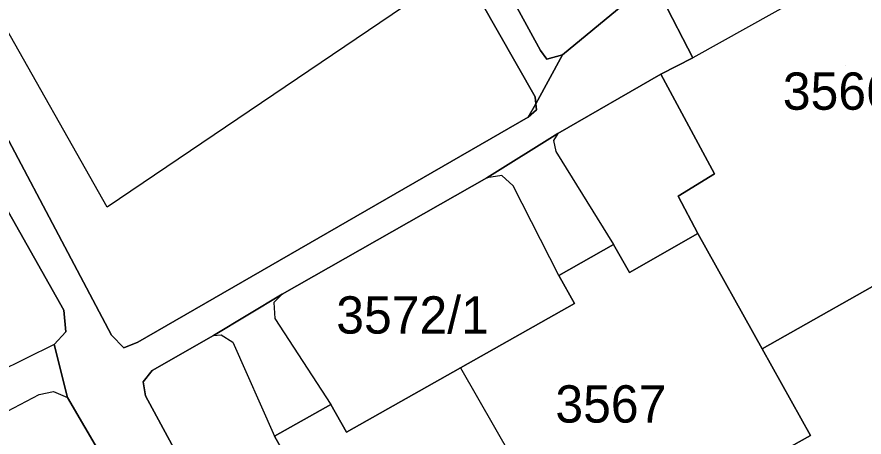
# Model space of a CAD drawing. Extents: x -262715 to -259381, y -1237238 to -1231182.
# Drawn here: x -261528.61 to -261483.2, y -1236010.33 to -1235987.81 of the extents above; entities that cross this region are included whole.
import ezdxf

# ---------------------------------------------------------------- set-up
doc = ezdxf.new("R2010")
doc.units = 0
for name, color, linetype in [('body_kn', 7, 'Continuous'), ('kladpar_druhypozemkov', 7, 'Continuous'), ('kladpar_hranice', 7, 'Continuous'), ('kladpar_parcelnecisla', 7, 'Continuous'), ('kladpar_plochy', 7, 'Continuous'), ('zappar_hrandruhpozemk', 7, 'Continuous')]:
    doc.layers.add(name, color=color, linetype=linetype)

msp = doc.modelspace()

# ---------------------------------------------------------------- linework, layer by layer
at = {"layer": 'body_kn'}
for p, q in [((-261500.55, -1235989.62), (-261500.55, -1235989.62)), ((-261500.2, -1235990.08), (-261500.2, -1235990.08)), ((-261499.36, -1235989.85), (-261499.36, -1235989.85)), ((-261492.38, -1235990), (-261492.38, -1235990)), ((-261492.38, -1235990), (-261492.38, -1235990)), ((-261494.1, -1235990.89), (-261494.1, -1235990.89)), ((-261494.1, -1235990.89), (-261494.1, -1235990.89)), ((-261500.84, -1235992.1), (-261500.84, -1235992.1)), ((-261500.8, -1235992.47), (-261500.8, -1235992.47)), ((-261500.77, -1235992.79), (-261500.77, -1235992.79)), ((-261501.2, -1235993.19), (-261501.2, -1235993.19)), ((-261499.61, -1235994.07), (-261499.61, -1235994.07)), ((-261499.61, -1235994.07), (-261499.61, -1235994.07)), ((-261499.85, -1235994.43), (-261499.85, -1235994.43)), ((-261499.73, -1235995.03), (-261499.73, -1235995.03)), ((-261503.43, -1235996.44), (-261503.43, -1235996.44)), ((-261502.62, -1235996.32), (-261502.62, -1235996.32)), ((-261491.22, -1235996.23), (-261491.22, -1235996.23)), ((-261502.02, -1235996.86), (-261502.02, -1235996.86)), ((-261493.17, -1235997.42), (-261493.17, -1235997.42)), ((-261523.77, -1235998.01), (-261523.77, -1235998.01)), ((-261492.11, -1235999.43), (-261492.11, -1235999.43)), ((-261492.11, -1235999.43), (-261492.11, -1235999.43)), ((-261496.63, -1236000.02), (-261496.63, -1236000.02)), ((-261495.78, -1236001.51), (-261495.78, -1236001.51)), ((-261499.56, -1236001.68), (-261499.56, -1236001.68)), ((-261499.56, -1236001.68), (-261499.56, -1236001.68)), ((-261514.4, -1236002.67), (-261514.4, -1236002.67)), ((-261514.4, -1236002.67), (-261514.4, -1236002.67)), ((-261514.84, -1236003.12), (-261514.84, -1236003.12)), ((-261498.72, -1236003.17), (-261498.72, -1236003.17)), ((-261526.1, -1236003.53), (-261526.1, -1236003.53)), ((-261514.79, -1236003.98), (-261514.79, -1236003.98)), ((-261525.99, -1236004.7), (-261525.99, -1236004.7)), ((-261523.55, -1236004.88), (-261523.55, -1236004.88)), ((-261518.08, -1236004.89), (-261518.08, -1236004.89)), ((-261518.08, -1236004.89), (-261518.08, -1236004.89)), ((-261517.66, -1236004.85), (-261517.66, -1236004.85)), ((-261526.62, -1236005.37), (-261526.62, -1236005.37)), ((-261526.62, -1236005.37), (-261526.62, -1236005.37)), ((-261522.88, -1236005.56), (-261522.88, -1236005.56)), ((-261522.13, -1236005.25), (-261522.13, -1236005.25)), ((-261517.04, -1236005.24), (-261517.04, -1236005.24)), ((-261488.67, -1236005.61), (-261488.67, -1236005.61)), ((-261521.37, -1236006.77), (-261521.37, -1236006.77)), ((-261504.83, -1236006.62), (-261504.83, -1236006.62)), ((-261504.83, -1236006.62), (-261504.83, -1236006.62)), ((-261521.84, -1236007.37), (-261521.84, -1236007.37)), ((-261527.42, -1236008.06), (-261527.42, -1236008.06)), ((-261526.66, -1236007.9), (-261526.66, -1236007.9)), ((-261525.91, -1236008.21), (-261525.91, -1236008.21)), ((-261521.72, -1236008.13), (-261521.72, -1236008.13)), ((-261511.78, -1236008.59), (-261511.78, -1236008.59)), ((-261510.94, -1236010.07), (-261510.94, -1236010.07)), ((-261514.8, -1236010.29), (-261514.8, -1236010.29)), ((-261486.07, -1236010.26), (-261486.07, -1236010.26))]:
    msp.add_line(p, q, dxfattribs=at)
at = {"layer": 'kladpar_druhypozemkov'}
for p, q in [((-261484.21, -1235990.43), (-261484.21, -1235990.43)), ((-261507.28, -1236003.08), (-261507.28, -1236003.08)), ((-261496.71, -1236007.67), (-261496.71, -1236007.67))]:
    msp.add_line(p, q, dxfattribs=at)
at = {"layer": 'kladpar_hranice'}
for points in [[(-261576.65, -1235909.14), (-261562.34, -1235934.38), (-261541.17, -1235971.75), (-261540.25, -1235973.27), (-261523.55, -1236004.88), (-261522.88, -1236005.56), (-261522.13, -1236005.25), (-261501.2, -1235993.19), (-261500.8, -1235992.47), (-261499.36, -1235989.85), (-261496.11, -1235987.16), (-261494.56, -1235986.29), (-261494.01, -1235986.84), (-261492.38, -1235990)], [(-261540.46, -1235921.96), (-261527.77, -1235944.43), (-261522.17, -1235954.47), (-261521.38, -1235955.88), (-261520.63, -1235957.14), (-261519.51, -1235959.03), (-261505.56, -1235983.78), (-261504.77, -1235985.18), (-261500.84, -1235992.1), (-261500.8, -1235992.47), (-261500.77, -1235992.79), (-261501.2, -1235993.19), (-261522.13, -1236005.25), (-261522.88, -1236005.56), (-261523.55, -1236004.88), (-261540.25, -1235973.27), (-261541.17, -1235971.75), (-261562.34, -1235934.38), (-261540.46, -1235921.96)], [(-261522.1, -1235940.77), (-261517.84, -1235948.38), (-261516.51, -1235950.74), (-261513.4, -1235956.3), (-261509.28, -1235963.64), (-261508.01, -1235965.92), (-261504.82, -1235971.61), (-261500.71, -1235978.95), (-261499.46, -1235981.19), (-261496.11, -1235987.16), (-261499.36, -1235989.85), (-261500.2, -1235990.08), (-261500.55, -1235989.62), (-261503.36, -1235984.46), (-261505.64, -1235980.56), (-261511.92, -1235969.41), (-261514.11, -1235965.51), (-261520.48, -1235954.09), (-261522.6, -1235950.25), (-261526.39, -1235943.66)], [(-261492.38, -1235990), (-261494.1, -1235990.89), (-261499.61, -1235994.07), (-261503.43, -1235996.44), (-261514.4, -1236002.67), (-261518.08, -1236004.89), (-261521.37, -1236006.77), (-261521.84, -1236007.37), (-261521.72, -1236008.13), (-261517.62, -1236015.72), (-261520.5, -1236017.47), (-261521.5, -1236015.74), (-261525.91, -1236008.21), (-261526.62, -1236005.37), (-261525.99, -1236004.7), (-261526.1, -1236003.53), (-261532.64, -1235991.98), (-261534.69, -1235988.46), (-261540.96, -1235977.2), (-261543.16, -1235973.32), (-261550.16, -1235960.82), (-261552.07, -1235957.61), (-261558.9, -1235945.51), (-261560.94, -1235942.05)], [(-261560.94, -1235942.05), (-261558.9, -1235945.51), (-261552.07, -1235957.61), (-261550.16, -1235960.82), (-261543.16, -1235973.32), (-261540.96, -1235977.2), (-261534.69, -1235988.46), (-261532.64, -1235991.98), (-261526.1, -1236003.53), (-261525.99, -1236004.7), (-261526.62, -1236005.37), (-261525.91, -1236008.21), (-261521.5, -1236015.74)], [(-261526.39, -1235943.66), (-261522.6, -1235950.25), (-261520.48, -1235954.09), (-261514.11, -1235965.51), (-261511.92, -1235969.41), (-261505.64, -1235980.56), (-261503.36, -1235984.46), (-261500.55, -1235989.62), (-261500.2, -1235990.08), (-261499.36, -1235989.85), (-261500.8, -1235992.47), (-261501.2, -1235993.19), (-261500.77, -1235992.79), (-261500.8, -1235992.47), (-261500.84, -1235992.1), (-261504.77, -1235985.18), (-261505.56, -1235983.78), (-261519.51, -1235959.03), (-261520.63, -1235957.14), (-261521.38, -1235955.88), (-261522.17, -1235954.47), (-261527.77, -1235944.43)], [(-261484.58, -1235980.24), (-261482.18, -1235984.32), (-261480.67, -1235987.1), (-261481.03, -1235987.47), (-261480.02, -1235989.46), (-261477.79, -1235988.21), (-261472.97, -1235996.74), (-261488.67, -1236005.61), (-261492.11, -1235999.43), (-261493.17, -1235997.42), (-261491.22, -1235996.23), (-261494.1, -1235990.89), (-261492.38, -1235990), (-261494.01, -1235986.84), (-261494.56, -1235986.29), (-261485.08, -1235980.98), (-261484.58, -1235980.24)], [(-261494.1, -1235990.89), (-261491.22, -1235996.23), (-261493.17, -1235997.42), (-261492.11, -1235999.43), (-261495.78, -1236001.51), (-261496.63, -1236000.02), (-261499.56, -1236001.68), (-261498.72, -1236003.17), (-261504.83, -1236006.62), (-261510.94, -1236010.07), (-261511.78, -1236008.59), (-261514.8, -1236010.29), (-261513.96, -1236011.78), (-261517.63, -1236013.86), (-261516.83, -1236015.27), (-261517.62, -1236015.72), (-261521.72, -1236008.13), (-261521.84, -1236007.37), (-261521.37, -1236006.77), (-261518.08, -1236004.89), (-261514.4, -1236002.67), (-261503.43, -1235996.44), (-261499.61, -1235994.07), (-261494.1, -1235990.89)], [(-261463.57, -1236009.37), (-261485.2, -1236020.94), (-261487.28, -1236022.03), (-261499.39, -1236028.24), (-261504.09, -1236030.72), (-261507.13, -1236032.4), (-261507.69, -1236032.39), (-261508.35, -1236031.82), (-261512.13, -1236025.97), (-261511.25, -1236025.49), (-261511.66, -1236024.48), (-261507.42, -1236022.1), (-261505.39, -1236020.98), (-261498.74, -1236017.29), (-261492.31, -1236013.72), (-261490.26, -1236012.59), (-261486.07, -1236010.26), (-261488.67, -1236005.61), (-261472.97, -1235996.74)], [(-261492.11, -1235999.43), (-261488.67, -1236005.61), (-261486.07, -1236010.26), (-261490.26, -1236012.59), (-261492.31, -1236013.72), (-261498.74, -1236017.29), (-261505.39, -1236020.98), (-261507.42, -1236022.1), (-261511.66, -1236024.48), (-261516.83, -1236015.27), (-261517.63, -1236013.86), (-261513.96, -1236011.78), (-261514.8, -1236010.29), (-261511.78, -1236008.59), (-261510.94, -1236010.07), (-261504.83, -1236006.62), (-261498.72, -1236003.17), (-261499.56, -1236001.68), (-261496.63, -1236000.02), (-261495.78, -1236001.51), (-261492.11, -1235999.43)]]:
    msp.add_lwpolyline(points, dxfattribs=at)
at = {"layer": 'kladpar_plochy'}
for points in [[(-261540.46, -1235921.96), (-261527.77, -1235944.43), (-261522.17, -1235954.47), (-261521.38, -1235955.88), (-261520.63, -1235957.14), (-261519.51, -1235959.03), (-261505.56, -1235983.78), (-261504.77, -1235985.18), (-261500.84, -1235992.1), (-261500.8, -1235992.47), (-261500.77, -1235992.79), (-261501.2, -1235993.19), (-261522.13, -1236005.25), (-261522.88, -1236005.56), (-261523.55, -1236004.88), (-261540.25, -1235973.27), (-261541.17, -1235971.75), (-261562.34, -1235934.38)], [(-261484.58, -1235980.24), (-261482.18, -1235984.32), (-261480.67, -1235987.1), (-261481.03, -1235987.47), (-261480.02, -1235989.46), (-261477.79, -1235988.21), (-261472.97, -1235996.74), (-261488.67, -1236005.61), (-261492.11, -1235999.43), (-261493.17, -1235997.42), (-261491.22, -1235996.23), (-261494.1, -1235990.89), (-261492.38, -1235990), (-261494.01, -1235986.84), (-261494.56, -1235986.29), (-261485.08, -1235980.98)], [(-261494.1, -1235990.89), (-261491.22, -1235996.23), (-261493.17, -1235997.42), (-261492.11, -1235999.43), (-261495.78, -1236001.51), (-261496.63, -1236000.02), (-261499.56, -1236001.68), (-261498.72, -1236003.17), (-261504.83, -1236006.62), (-261510.94, -1236010.07), (-261511.78, -1236008.59), (-261514.8, -1236010.29), (-261513.96, -1236011.78), (-261517.63, -1236013.86), (-261516.83, -1236015.27), (-261517.62, -1236015.72), (-261521.72, -1236008.13), (-261521.84, -1236007.37), (-261521.37, -1236006.77), (-261518.08, -1236004.89), (-261514.4, -1236002.67), (-261503.43, -1235996.44), (-261499.61, -1235994.07)], [(-261492.11, -1235999.43), (-261488.67, -1236005.61), (-261486.07, -1236010.26), (-261490.26, -1236012.59), (-261492.31, -1236013.72), (-261498.74, -1236017.29), (-261505.39, -1236020.98), (-261507.42, -1236022.1), (-261511.66, -1236024.48), (-261516.83, -1236015.27), (-261517.63, -1236013.86), (-261513.96, -1236011.78), (-261514.8, -1236010.29), (-261511.78, -1236008.59), (-261510.94, -1236010.07), (-261504.83, -1236006.62), (-261498.72, -1236003.17), (-261499.56, -1236001.68), (-261496.63, -1236000.02), (-261495.78, -1236001.51)]]:
    msp.add_lwpolyline(points, close=True, dxfattribs=at)
for points in [[(-261562.34, -1235934.38), (-261541.17, -1235971.75), (-261540.25, -1235973.27), (-261523.55, -1236004.88), (-261522.88, -1236005.56), (-261522.13, -1236005.25), (-261501.2, -1235993.19), (-261500.8, -1235992.47), (-261499.36, -1235989.85), (-261496.11, -1235987.16), (-261494.56, -1235986.29), (-261494.01, -1235986.84), (-261492.38, -1235990), (-261494.1, -1235990.89), (-261499.61, -1235994.07), (-261503.43, -1235996.44), (-261514.4, -1236002.67), (-261518.08, -1236004.89), (-261521.37, -1236006.77), (-261521.84, -1236007.37), (-261521.72, -1236008.13), (-261517.62, -1236015.72)], [(-261522.1, -1235940.77), (-261517.84, -1235948.38), (-261516.51, -1235950.74), (-261513.4, -1235956.3), (-261509.28, -1235963.64), (-261508.01, -1235965.92), (-261504.82, -1235971.61), (-261500.71, -1235978.95), (-261499.46, -1235981.19), (-261496.11, -1235987.16), (-261499.36, -1235989.85), (-261500.2, -1235990.08), (-261500.55, -1235989.62), (-261503.36, -1235984.46), (-261505.64, -1235980.56), (-261511.92, -1235969.41), (-261514.11, -1235965.51), (-261520.48, -1235954.09), (-261522.6, -1235950.25), (-261526.39, -1235943.66)], [(-261521.5, -1236015.74), (-261525.91, -1236008.21), (-261526.62, -1236005.37), (-261525.99, -1236004.7), (-261526.1, -1236003.53), (-261532.64, -1235991.98), (-261534.69, -1235988.46), (-261540.96, -1235977.2), (-261543.16, -1235973.32), (-261550.16, -1235960.82), (-261552.07, -1235957.61), (-261558.9, -1235945.51), (-261560.94, -1235942.05)], [(-261560.94, -1235942.05), (-261558.9, -1235945.51), (-261552.07, -1235957.61), (-261550.16, -1235960.82), (-261543.16, -1235973.32), (-261540.96, -1235977.2), (-261534.69, -1235988.46), (-261532.64, -1235991.98), (-261526.1, -1236003.53), (-261525.99, -1236004.7), (-261526.62, -1236005.37), (-261525.91, -1236008.21), (-261521.5, -1236015.74)], [(-261526.39, -1235943.66), (-261522.6, -1235950.25), (-261520.48, -1235954.09), (-261514.11, -1235965.51), (-261511.92, -1235969.41), (-261505.64, -1235980.56), (-261503.36, -1235984.46), (-261500.55, -1235989.62), (-261500.2, -1235990.08), (-261499.36, -1235989.85), (-261500.8, -1235992.47), (-261501.2, -1235993.19), (-261500.77, -1235992.79), (-261500.8, -1235992.47), (-261500.84, -1235992.1), (-261504.77, -1235985.18), (-261505.56, -1235983.78), (-261519.51, -1235959.03), (-261520.63, -1235957.14), (-261521.38, -1235955.88), (-261522.17, -1235954.47), (-261527.77, -1235944.43)], [(-261463.57, -1236009.37), (-261485.2, -1236020.94), (-261487.28, -1236022.03), (-261499.39, -1236028.24), (-261504.09, -1236030.72), (-261507.13, -1236032.4), (-261507.69, -1236032.39), (-261508.35, -1236031.82), (-261512.13, -1236025.97), (-261511.25, -1236025.49), (-261511.66, -1236024.48), (-261507.42, -1236022.1), (-261505.39, -1236020.98), (-261498.74, -1236017.29), (-261492.31, -1236013.72), (-261490.26, -1236012.59), (-261486.07, -1236010.26), (-261488.67, -1236005.61), (-261472.97, -1235996.74)]]:
    msp.add_lwpolyline(points, dxfattribs=at)
at = {"layer": 'zappar_hrandruhpozemk'}
for p, q in [((-261523.77, -1235998.01), (-261538.5, -1235972.05)), ((-261482.18, -1235984.32), (-261492.38, -1235990)), ((-261499.73, -1235995.03), (-261496.63, -1236000.02)), ((-261499.56, -1236001.68), (-261502.02, -1235996.86)), ((-261514.79, -1236003.98), (-261511.78, -1236008.59)), ((-261526.62, -1236005.37), (-261530.49, -1236007.28)), ((-261517.04, -1236005.24), (-261514.8, -1236010.29)), ((-261504.83, -1236006.62), (-261498.74, -1236017.29)), ((-261529.46, -1236009.13), (-261527.42, -1236008.06))]:
    msp.add_line(p, q, dxfattribs=at)
for points in [[(-261508.11, -1235985.37), (-261507.23, -1235986.8), (-261523.77, -1235998.01)], [(-261499.61, -1235994.07), (-261499.85, -1235994.43), (-261499.73, -1235995.03)], [(-261502.02, -1235996.86), (-261502.62, -1235996.32), (-261503.43, -1235996.44)], [(-261514.4, -1236002.67), (-261514.84, -1236003.12), (-261514.79, -1236003.98)], [(-261518.08, -1236004.89), (-261517.66, -1236004.85), (-261517.04, -1236005.24)], [(-261527.42, -1236008.06), (-261526.66, -1236007.9), (-261525.91, -1236008.21)]]:
    msp.add_lwpolyline(points, dxfattribs=at)

# ---------------------------------------------------------------- texts
at = {"layer": 'kladpar_parcelnecisla'}
for s, p in [('3566', (-261487.557, -1235992.79)), ('3572/1', (-261511.497, -1236004.79)), ('3567', (-261499.75, -1236009.56))]:
    msp.add_text(s, height=2, dxfattribs=at).set_placement(p)

doc.saveas('drawing.dxf')
